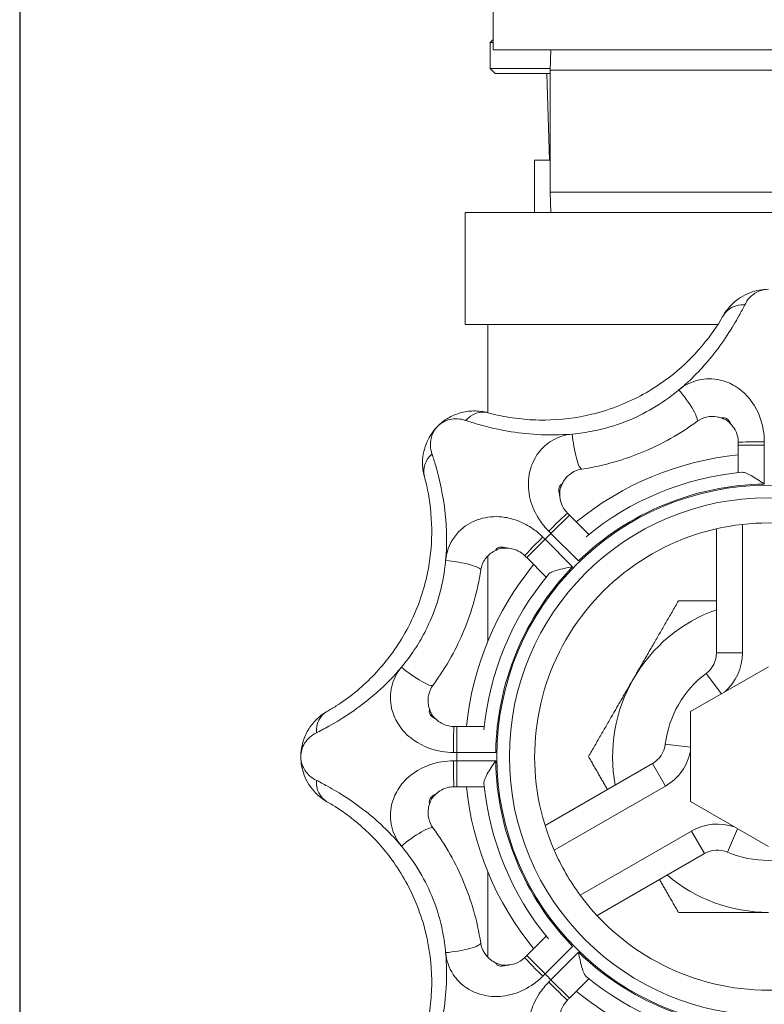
# Model space of a CAD drawing. Header units: millimetres. Extents: x 60394 to 199354, y 20895 to 166073.
# Tile 516 of 565: x 63913 to 63958, y 160484 to 160544. Entities that reach past the tile are written whole.
import ezdxf

# ---------------------------------------------------------------- set-up
doc = ezdxf.new("R2010")
doc.units = ezdxf.units.MM
doc.layers.add('UT_ZARIZENI - ZDROJ TEPLA', color=3, linetype='Continuous', lineweight=35)

msp = doc.modelspace()

# ---------------------------------------------------------------- linework, layer by layer
at = {"color": 8, "ltscale": 0.5}
msp.add_line((63912.847, 162010.531), (63912.847, 159548.653), dxfattribs=at)
at = {"layer": 'UT_ZARIZENI - ZDROJ TEPLA', "lineweight": 13}
for p, q in [((63941.769, 160542.394), (63941.769, 160561.716)), ((63941.769, 160543.027), (63941.597, 160542.854)), ((63941.769, 160542.854), (63941.597, 160542.854)), ((63941.597, 160542.854), (63941.597, 160541.254)), ((63941.769, 160542.394), (63975.424, 160542.394)), ((63945.3, 160542.394), (63945.262, 160541.162)), ((63945.265, 160541.254), (63941.597, 160541.254)), ((63941.897, 160540.954), (63941.597, 160541.254)), ((63945.262, 160541.162), (63971.932, 160541.162)), ((63945.262, 160541.162), (63945.262, 160533.686)), ((63945.262, 160540.954), (63941.897, 160540.954)), ((63945.225, 160535.654), (63945.06, 160540.954)), ((63944.297, 160535.654), (63945.262, 160535.654)), ((63944.297, 160532.454), (63944.297, 160535.654)), ((63945.262, 160533.686), (63971.932, 160533.686)), ((63945.3, 160532.454), (63945.262, 160533.686)), ((63940.055, 160532.454), (63977.139, 160532.454)), ((63940.055, 160532.454), (63940.055, 160525.596)), ((63955.501, 160525.596), (63940.055, 160525.596)), ((63941.452, 160525.596), (63941.452, 160520.209)), ((63956.354, 160519.448), (63956.355, 160519.449)), ((63958.341, 160518.228), (63956.754, 160518.228)), ((63956.754, 160518.228), (63956.754, 160516.545)), ((63958.341, 160515.847), (63958.341, 160518.228)), ((63945.851, 160515.097), (63945.85, 160515.097)), ((63945.308, 160512.83), (63946.431, 160513.952)), ((63947.621, 160512.762), (63946.431, 160513.952)), ((63957.009, 160505.53), (63957.009, 160513.379)), ((63945.308, 160512.83), (63946.992, 160511.146)), ((63955.422, 160512.717), (63955.422, 160505.53)), ((63943.825, 160511.346), (63944.947, 160512.469)), ((63946.631, 160510.785), (63944.947, 160512.469)), ((63942.68, 160511.926), (63942.68, 160511.927)), ((63941.452, 160511.452), (63941.452, 160506.241)), ((63943.825, 160511.346), (63945.015, 160510.156)), ((63957.009, 160505.53), (63955.422, 160505.53)), ((63953.834, 160501.93), (63958.597, 160504.679)), ((63955.719, 160503.018), (63954.787, 160504.26)), ((63953.834, 160496.43), (63953.834, 160501.93)), ((63938.329, 160501.423), (63938.328, 160501.422)), ((63941.232, 160501.023), (63939.549, 160501.023)), ((63939.549, 160501.023), (63939.549, 160499.436)), ((63953.834, 160499.754), (63952.293, 160499.94)), ((63939.549, 160499.436), (63941.93, 160499.436)), ((63941.93, 160498.925), (63939.549, 160498.925)), ((63939.549, 160498.925), (63939.549, 160497.337)), ((63951.51, 160498.755), (63944.946, 160494.965)), ((63952.304, 160497.38), (63951.51, 160498.755)), ((63939.549, 160497.337), (63941.232, 160497.337)), ((63945.506, 160493.455), (63952.304, 160497.38)), ((63938.329, 160496.937), (63938.328, 160496.938)), ((63958.597, 160493.681), (63953.834, 160496.43)), ((63956.713, 160494.769), (63956.103, 160493.34)), ((63953.891, 160494.63), (63947.094, 160490.706)), ((63953.891, 160494.63), (63954.685, 160493.255)), ((63948.121, 160489.465), (63954.685, 160493.255)), ((63941.452, 160492.119), (63941.452, 160486.908)), ((63945.015, 160488.204), (63943.825, 160487.014)), ((63944.947, 160485.892), (63946.631, 160487.575)), ((63944.947, 160485.892), (63943.825, 160487.014)), ((63946.992, 160487.214), (63945.308, 160485.53)), ((63942.68, 160486.435), (63942.68, 160486.433)), ((63945.308, 160485.53), (63946.431, 160484.408)), ((63946.431, 160484.408), (63947.621, 160485.598))]:
    msp.add_line(p, q, dxfattribs=at)
for radius in [16.598, 15.831]:
    msp.add_circle((63958.597, 160499.18), radius, dxfattribs=at)
for centre, radius, start, end in [((63952.187, 160515.904), 5.47, 39.88374, 40.38139), ((63958.597, 160499.18), 18.542, 95.70437, 129.29563), ((63958.597, 160499.18), 17.462, 95.35697, 129.64303), ((63958.597, 160499.18), 16.669, 90.87825, 134.12175), ((63951.249, 160515.533), 5.416, 184.61609, 185.11877), ((63958.597, 160499.18), 14.287, 96.37937, 203.62063), ((63958.597, 160499.18), 14.287, 83.62063, 96.37937), ((63958.597, 160499.18), 19.05, 134.23154, 135.76846), ((63942.239, 160506.473), 5.47, 84.88374, 85.38139), ((63958.597, 160499.18), 18.542, 140.70437, 174.29563), ((63958.597, 160499.18), 17.462, 140.35697, 174.64303), ((63958.597, 160499.18), 16.669, 135.87825, 179.12175), ((63958.597, 160499.18), 9.525, 109.47122, 150), ((63953.834, 160505.53), 1.587, 306.8699, 0), ((63953.834, 160505.53), 3.175, 310.87206, 0), ((63958.597, 160499.18), 9.525, 150, 190.52878), ((63958.597, 160499.18), 6.35, 126.8699, 173.1301), ((63941.838, 160505.548), 5.416, 229.61609, 230.11877), ((63950.716, 160500.129), 1.587, 300, 353.1301), ((63950.716, 160500.129), 3.175, 300, 349.12794), ((63958.597, 160499.18), 19.05, 179.23154, 180.76846), ((63958.597, 160499.18), 16.669, 180.87825, 224.12175), ((63958.597, 160499.18), 18.542, 185.70437, 219.29563), ((63958.597, 160499.18), 17.463, 185.35697, 219.64303), ((63941.873, 160492.77), 5.47, 129.88374, 130.38139), ((63955.479, 160491.881), 3.175, 70.87206, 120), ((63958.597, 160499.18), 14.288, 203.62063, 216.37937), ((63955.479, 160491.881), 1.588, 66.8699, 120), ((63958.597, 160499.18), 6.35, 246.8699, 293.1301), ((63958.597, 160499.18), 9.525, 229.47122, 270), ((63958.597, 160499.18), 14.287, 216.37937, 323.62063), ((63958.597, 160499.18), 16.669, 225.87825, 269.12175), ((63942.244, 160491.833), 5.416, 274.61609, 275.11877), ((63958.597, 160499.18), 19.05, 224.23154, 225.76846), ((63958.597, 160499.18), 17.462, 230.35697, 264.64303), ((63958.597, 160499.18), 18.542, 230.70437, 249.97283)]:
    msp.add_arc(centre, radius, start, end, dxfattribs=at)
for centre, major_axis, ratio, start_param, end_param in [((63957.219, 160525.368), (-1.378, 0.788), 0.871363, 5.223363, 6.283185), ((63953.284, 160520.95), (0.941, -1.278), 0.177016, 0, 1.972063), ((63941.054, 160518.672), (0.418, 1.532), 0.871363, 0, 1.059823), ((63946.96, 160518.331), (0.238, -1.569), 0.177016, 4.311122, 6.283185), ((63958.341, 160518.394), (-1.588, 0), 0.020815, 4.712666, 6.283185), ((63939.105, 160516.723), (-1.532, -0.418), 0.871363, 5.223363, 6.283185), ((63945.192, 160512.947), (1.123, 1.123), 0.020815, 0, 1.57052), ((63944.83, 160512.585), (-1.123, -1.123), 0.020815, 4.712666, 6.283185), ((63939.446, 160510.817), (1.569, -0.238), 0.177016, 0, 1.972063), ((63936.827, 160504.493), (1.278, -0.941), 0.177016, 4.311122, 6.283185), ((63932.409, 160500.558), (-0.788, 1.378), 0.871363, 0, 1.059823), ((63939.383, 160499.436), (0, 1.587), 0.020815, 0, 1.57052), ((63939.383, 160498.925), (0, -1.588), 0.020815, 4.712666, 6.283185), ((63932.409, 160497.802), (-0.788, -1.378), 0.871363, 5.223363, 6.283185), ((63936.827, 160493.867), (1.278, 0.941), 0.177016, 0, 1.972063), ((63939.446, 160487.543), (1.569, 0.238), 0.177016, 4.311122, 6.283185), ((63944.83, 160485.775), (-1.123, 1.123), 0.020815, 0, 1.57052), ((63945.192, 160485.413), (1.123, -1.123), 0.020815, 4.712666, 6.283185)]:
    msp.add_ellipse(centre, major_axis=major_axis, ratio=ratio, start_param=start_param, end_param=end_param, dxfattribs=at)
for points, knots in [([(63958.597, 160527.755), (63958.215, 160527.755), (63957.832, 160527.686), (63957.072, 160527.397), (63956.698, 160527.165), (63956.172, 160526.649), (63955.991, 160526.418), (63955.84, 160526.155)], [-0.0013827, -0.0013827, -0.0013827, -0.0013827, 0.1354324, 0.1354324, 0.2836954, 0.2836954, 0.3763597, 0.3763597, 0.3763597, 0.3763597]), ([(63957.143, 160526.8), (63957.222, 160526.958), (63957.317, 160527.096), (63957.593, 160527.403), (63957.79, 160527.541), (63958.192, 160527.714), (63958.395, 160527.755), (63958.597, 160527.755)], [-0.3763597, -0.3763597, -0.3763597, -0.3763597, -0.2836954, -0.2836954, -0.1354324, -0.1354324, 0.0013827, 0.0013827, 0.0013827, 0.0013827]), ([(63953.125, 160521.603), (63953.87, 160522.22), (63954.545, 160522.921), (63955.838, 160524.522), (63956.397, 160525.413), (63956.927, 160526.375), (63957.044, 160526.602), (63957.143, 160526.8)], [-0.727801, -0.727801, -0.727801, -0.727801, -0.4508082, -0.4508082, -0.1171148, -0.1171148, 0, 0, 0, 0]), ([(63955.84, 160526.155), (63955.756, 160526.007), (63955.656, 160525.839), (63955.201, 160525.122), (63954.719, 160524.457), (63953.578, 160523.233), (63952.968, 160522.685), (63951.436, 160521.568), (63950.489, 160521.044), (63948.939, 160520.431), (63948.376, 160520.252), (63946.86, 160519.884), (63945.874, 160519.767), (63944.447, 160519.751), (63943.952, 160519.777), (63942.979, 160519.879), (63942.513, 160519.96), (63941.871, 160520.099), (63941.655, 160520.154), (63941.472, 160520.204)], [0, 0, 0, 0, 0.117115, 0.117115, 0.450808, 0.450808, 0.734665, 0.734665, 1.095777, 1.095777, 1.293518, 1.293518, 1.624967, 1.624967, 1.807318, 1.807318, 2.015753, 2.015753, 2.146024, 2.146024, 2.146024, 2.146024]), ([(63958.341, 160518.427), (63958.34, 160518.672), (63958.32, 160518.92), (63958.16, 160519.87), (63957.869, 160520.524), (63957.203, 160521.356), (63956.895, 160521.629), (63956.557, 160521.834), (63956.274, 160522.005), (63955.968, 160522.131), (63955.206, 160522.308), (63954.744, 160522.306), (63953.873, 160522.094), (63953.467, 160521.887), (63953.125, 160521.603)], [-0.705136, -0.705136, -0.705136, -0.705136, -0.6436727, -0.6436727, -0.4645313, -0.4645313, -0.352568, -0.352568, -0.352568, -0.2588241, -0.2588241, -0.1282342, -0.1282342, 0, 0, 0, 0]), ([(63946.615, 160518.905), (63947.05, 160518.946), (63947.481, 160519.009), (63948.572, 160519.227), (63949.228, 160519.418), (63951.018, 160520.117), (63952.094, 160520.758), (63953.088, 160521.573), (63953.106, 160521.588), (63953.125, 160521.603)], [-1.4185972, -1.4185972, -1.4185972, -1.4185972, -1.2935176, -1.2935176, -1.0957775, -1.0957775, -0.7346647, -0.7346647, -0.727801, -0.727801, -0.727801, -0.727801]), ([(63941.472, 160520.204), (63941.174, 160520.285), (63940.876, 160520.32), (63940.3, 160520.311), (63940.021, 160520.267), (63939.758, 160520.192), (63939.496, 160520.116), (63939.247, 160520.008), (63938.788, 160519.736), (63938.578, 160519.572), (63938.391, 160519.386)], [0, 0, 0, 0, 0.0944356, 0.0944356, 0.1888712, 0.1888712, 0.1888712, 0.2833068, 0.2833068, 0.3777424, 0.3777424, 0.3777424, 0.3777424]), ([(63954.225, 160519.672), (63954.395, 160519.797), (63954.593, 160519.889), (63955.015, 160519.989), (63955.238, 160519.994), (63955.529, 160519.941), (63955.605, 160519.921), (63955.679, 160519.896)], [0, 0, 0, 0, 0.1282342, 0.1282342, 0.2588241, 0.2588241, 0.3059305, 0.3059305, 0.3059305, 0.3059305]), ([(63938.391, 160519.386), (63938.121, 160519.116), (63937.899, 160518.796), (63937.566, 160518.054), (63937.466, 160517.626), (63937.459, 160516.889), (63937.494, 160516.598), (63937.573, 160516.305)], [-0.0013827, -0.0013827, -0.0013827, -0.0013827, 0.1354324, 0.1354324, 0.2836954, 0.2836954, 0.3763597, 0.3763597, 0.3763597, 0.3763597]), ([(63938.038, 160517.683), (63937.983, 160517.849), (63937.952, 160518.014), (63937.93, 160518.427), (63937.972, 160518.664), (63938.134, 160519.07), (63938.248, 160519.243), (63938.391, 160519.386)], [-0.3763597, -0.3763597, -0.3763597, -0.3763597, -0.2836954, -0.2836954, -0.1354324, -0.1354324, 0.0013827, 0.0013827, 0.0013827, 0.0013827]), ([(63938.391, 160519.386), (63938.49, 160519.484), (63938.603, 160519.569), (63938.852, 160519.707), (63938.988, 160519.76), (63939.133, 160519.793), (63939.278, 160519.827), (63939.433, 160519.841), (63939.757, 160519.826), (63939.925, 160519.795), (63940.094, 160519.739)], [-0.3777424, -0.3777424, -0.3777424, -0.3777424, -0.2833068, -0.2833068, -0.1888712, -0.1888712, -0.1888712, -0.0944356, -0.0944356, 0, 0, 0, 0]), ([(63940.094, 160519.739), (63940.329, 160519.66), (63940.606, 160519.572), (63941.422, 160519.341), (63942.012, 160519.198), (63943.231, 160518.985), (63943.845, 160518.909), (63945.169, 160518.83), (63945.894, 160518.838), (63946.611, 160518.905)], [-2.1460244, -2.1460244, -2.1460244, -2.1460244, -2.0157528, -2.0157528, -1.8073184, -1.8073184, -1.6249672, -1.6249672, -1.4189608, -1.4189608, -1.4189608, -1.4189608]), ([(63947.198, 160516.761), (63947.873, 160516.864), (63948.551, 160517.012), (63949.781, 160517.367), (63950.34, 160517.563), (63950.886, 160517.789), (63951.48, 160518.034), (63952.059, 160518.316), (63953.178, 160518.948), (63953.717, 160519.298), (63954.225, 160519.672)], [0, 0, 0, 0, 0.1872347, 0.1872347, 0.3465396, 0.3465396, 0.3465396, 0.5198094, 0.5198094, 0.6930792, 0.6930792, 0.6930792, 0.6930792]), ([(63956.355, 160519.449), (63956.317, 160519.499), (63956.283, 160519.552), (63956.197, 160519.683), (63956.144, 160519.757), (63956.012, 160519.876), (63955.928, 160519.903), (63955.78, 160519.906), (63955.718, 160519.883), (63955.679, 160519.896)], [-0.1575688, -0.1575688, -0.1575688, -0.1575688, -0.1341954, -0.1341954, -0.0967981, -0.0967981, -0.0481816, -0.0481816, 0, 0, 0, 0]), ([(63956.354, 160519.448), (63956.3, 160519.511), (63956.253, 160519.563), (63956.172, 160519.644), (63956.137, 160519.674), (63956.072, 160519.723), (63956.042, 160519.743), (63955.97, 160519.783), (63955.929, 160519.803), (63955.824, 160519.846), (63955.762, 160519.868), (63955.679, 160519.896), (63955.679, 160519.896), (63955.679, 160519.896)], [-0.1575688, -0.1575688, -0.1575688, -0.1575688, -0.126055, -0.126055, -0.0945413, -0.0945413, -0.063129, -0.063129, -0.0316153, -0.0316153, -0.0001015, -0.0001015, 0, 0, 0, 0]), ([(63956.385, 160519.411), (63956.552, 160519.211), (63956.672, 160518.965), (63956.744, 160518.599), (63956.754, 160518.496), (63956.754, 160518.394)], [0.4829448, 0.4829448, 0.4829448, 0.4829448, 0.6436727, 0.6436727, 0.705136, 0.705136, 0.705136, 0.705136]), ([(63946.611, 160518.905), (63946.138, 160518.861), (63945.676, 160518.703), (63944.952, 160518.231), (63944.671, 160517.952), (63944.186, 160517.229), (63944.015, 160516.763), (63943.896, 160515.832), (63943.926, 160515.374), (63944.153, 160514.485), (63944.343, 160514.058), (63944.767, 160513.415), (63944.958, 160513.181), (63945.169, 160512.97)], [-0.7051622, -0.7051622, -0.7051622, -0.7051622, -0.5682719, -0.5682719, -0.4559119, -0.4559119, -0.3174408, -0.3174408, -0.193569, -0.193569, -0.0744496, -0.0744496, 0, 0, 0, 0]), ([(63956.754, 160518.394), (63956.754, 160518.366), (63956.754, 160518.338), (63956.754, 160518.283), (63956.754, 160518.256), (63956.754, 160518.228)], [0, 0, 0, 0, 0.00826295, 0.00826295, 0.0165259, 0.0165259, 0.0165259, 0.0165259]), ([(63958.341, 160518.228), (63958.341, 160518.261), (63958.341, 160518.294), (63958.341, 160518.361), (63958.341, 160518.394), (63958.341, 160518.427)], [-0.0165259, -0.0165259, -0.0165259, -0.0165259, -0.00826295, -0.00826295, 0, 0, 0, 0]), ([(63938.872, 160511.166), (63938.963, 160512.13), (63938.944, 160513.103), (63938.726, 160515.15), (63938.491, 160516.175), (63938.186, 160517.23), (63938.109, 160517.472), (63938.038, 160517.683)], [-0.7278011, -0.7278011, -0.7278011, -0.7278011, -0.4506795, -0.4506795, -0.1169483, -0.1169483, 0, 0, 0, 0]), ([(63946.012, 160515.892), (63946.053, 160515.976), (63946.102, 160516.057), (63946.268, 160516.283), (63946.407, 160516.415), (63946.757, 160516.645), (63946.976, 160516.728), (63947.198, 160516.761)], [0.3993762, 0.3993762, 0.3993762, 0.3993762, 0.4559119, 0.4559119, 0.5682719, 0.5682719, 0.7051622, 0.7051622, 0.7051622, 0.7051622]), ([(63958.341, 160515.847), (63958.34, 160515.848), (63958.338, 160515.849), (63958.2, 160515.945), (63958.062, 160516.039), (63957.796, 160516.211), (63957.668, 160516.29), (63957.408, 160516.436), (63957.288, 160516.493), (63957.103, 160516.557), (63957.029, 160516.572), (63956.967, 160516.566), (63956.967, 160516.566), (63956.967, 160516.566)], [-0.7823026, -0.7823026, -0.7823026, -0.7823026, -0.781576, -0.781576, -0.7237568, -0.7237568, -0.6685498, -0.6685498, -0.6073684, -0.6073684, -0.5575028, -0.5575028, -0.5575028, -0.5575028, -0.5575028, -0.5575028]), ([(63937.573, 160516.305), (63937.618, 160516.141), (63937.666, 160515.951), (63937.852, 160515.123), (63937.981, 160514.313), (63938.04, 160512.64), (63937.997, 160511.821), (63937.703, 160509.948), (63937.404, 160508.908), (63936.742, 160507.378), (63936.47, 160506.853), (63935.658, 160505.521), (63935.043, 160504.74), (63934.045, 160503.721), (63933.677, 160503.389), (63932.917, 160502.772), (63932.53, 160502.5), (63931.978, 160502.145), (63931.786, 160502.031), (63931.622, 160501.937)], [0, 0, 0, 0, 0.116948, 0.116948, 0.45068, 0.45068, 0.734542, 0.734542, 1.095703, 1.095703, 1.293484, 1.293484, 1.624981, 1.624981, 1.807324, 1.807324, 2.015754, 2.015754, 2.146023, 2.146023, 2.146023, 2.146023]), ([(63946.012, 160515.892), (63946.002, 160515.872), (63945.979, 160515.855), (63945.91, 160515.801), (63945.858, 160515.758), (63945.784, 160515.615), (63945.777, 160515.505), (63945.811, 160515.291), (63945.837, 160515.196), (63945.85, 160515.097)], [-0.1632184, -0.1632184, -0.1632184, -0.1632184, -0.136904, -0.136904, -0.0948009, -0.0948009, -0.0424042, -0.0424042, -0.0056457, -0.0056457, -0.0056457, -0.0056457]), ([(63946.012, 160515.892), (63945.973, 160515.814), (63945.945, 160515.754), (63945.901, 160515.65), (63945.886, 160515.606), (63945.863, 160515.527), (63945.856, 160515.491), (63945.845, 160515.411), (63945.842, 160515.365), (63945.841, 160515.25), (63945.845, 160515.182), (63945.851, 160515.098), (63945.851, 160515.098), (63945.851, 160515.097)], [-0.1632184, -0.1632184, -0.1632184, -0.1632184, -0.1317039, -0.1317039, -0.1001893, -0.1001893, -0.0686748, -0.0686748, -0.0372845, -0.0372845, -0.00577, -0.00577, -0.0056457, -0.0056457, -0.0056457, -0.0056457]), ([(63945.85, 160515.097), (63945.851, 160515.089), (63945.852, 160515.082), (63945.854, 160515.066), (63945.855, 160515.058), (63945.856, 160515.05)], [-0.005859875, -0.005859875, -0.005859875, -0.005859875, -0.002929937, -0.002929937, 0, 0, 0, 0]), ([(63946.314, 160514.069), (63946.226, 160514.157), (63946.148, 160514.256), (63945.979, 160514.531), (63945.909, 160514.718), (63945.866, 160514.957), (63945.86, 160515.003), (63945.856, 160515.05)], [0, 0, 0, 0, 0.0744496, 0.0744496, 0.193569, 0.193569, 0.2223817, 0.2223817, 0.2223817, 0.2223817]), ([(63946.431, 160513.952), (63946.412, 160513.972), (63946.392, 160513.991), (63946.353, 160514.03), (63946.334, 160514.05), (63946.314, 160514.069)], [0, 0, 0, 0, 0.00826295, 0.00826295, 0.0165259, 0.0165259, 0.0165259, 0.0165259]), ([(63944.807, 160512.608), (63944.652, 160512.762), (63944.486, 160512.906), (63944.03, 160513.244), (63943.731, 160513.414), (63943.116, 160513.673), (63942.8, 160513.763), (63942.023, 160513.881), (63941.549, 160513.861), (63940.694, 160513.645), (63940.294, 160513.45), (63939.543, 160512.855), (63939.217, 160512.404), (63938.95, 160511.663), (63938.895, 160511.415), (63938.872, 160511.166)], [-0.7051622, -0.7051622, -0.7051622, -0.7051622, -0.6506958, -0.6506958, -0.5635495, -0.5635495, -0.4780879, -0.4780879, -0.3502388, -0.3502388, -0.226747, -0.226747, -0.0722045, -0.0722045, 0, 0, 0, 0]), ([(63945.169, 160512.97), (63945.192, 160512.947), (63945.215, 160512.924), (63945.262, 160512.877), (63945.285, 160512.853), (63945.308, 160512.83)], [-0.0165259, -0.0165259, -0.0165259, -0.0165259, -0.00826295, -0.00826295, 0, 0, 0, 0]), ([(63955.422, 160512.717), (63955.422, 160512.721), (63955.422, 160512.726), (63955.422, 160512.858), (63955.425, 160512.986), (63955.43, 160513.112)], [-0.00138058, -0.00138058, -0.00138058, -0.00138058, 0, 0, 0.04158134, 0.04158134, 0.04158134, 0.04158134]), ([(63944.947, 160512.469), (63944.924, 160512.492), (63944.9, 160512.515), (63944.853, 160512.562), (63944.83, 160512.585), (63944.807, 160512.608)], [-0.0165259, -0.0165259, -0.0165259, -0.0165259, -0.00826295, -0.00826295, 0, 0, 0, 0]), ([(63941.016, 160510.579), (63941.034, 160510.696), (63941.065, 160510.813), (63941.205, 160511.165), (63941.362, 160511.384), (63941.657, 160511.635), (63941.768, 160511.707), (63941.885, 160511.765)], [0, 0, 0, 0, 0.0722045, 0.0722045, 0.226747, 0.226747, 0.305786, 0.305786, 0.305786, 0.305786]), ([(63942.68, 160511.927), (63942.617, 160511.935), (63942.555, 160511.949), (63942.402, 160511.981), (63942.313, 160511.996), (63942.135, 160511.986), (63942.057, 160511.946), (63941.95, 160511.844), (63941.922, 160511.783), (63941.885, 160511.765)], [-0.157569, -0.157569, -0.157569, -0.157569, -0.1341962, -0.1341962, -0.0967997, -0.0967997, -0.0481843, -0.0481843, 0, 0, 0, 0]), ([(63942.68, 160511.926), (63942.596, 160511.932), (63942.527, 160511.935), (63942.412, 160511.935), (63942.366, 160511.932), (63942.285, 160511.921), (63942.25, 160511.914), (63942.171, 160511.891), (63942.128, 160511.876), (63942.024, 160511.832), (63941.964, 160511.804), (63941.885, 160511.765), (63941.885, 160511.765), (63941.885, 160511.765)], [-0.157569, -0.157569, -0.157569, -0.157569, -0.1260552, -0.1260552, -0.0945414, -0.0945414, -0.0631286, -0.0631286, -0.0316148, -0.0316148, -0.0001011, -0.0001011, 0, 0, 0, 0]), ([(63942.727, 160511.921), (63942.858, 160511.91), (63942.989, 160511.881), (63943.25, 160511.789), (63943.379, 160511.723), (63943.573, 160511.586), (63943.644, 160511.527), (63943.708, 160511.463)], [0.4827806, 0.4827806, 0.4827806, 0.4827806, 0.5635495, 0.5635495, 0.6506958, 0.6506958, 0.7051622, 0.7051622, 0.7051622, 0.7051622]), ([(63937.593, 160506.777), (63937.716, 160507.01), (63937.83, 160507.248), (63938.434, 160508.627), (63938.741, 160509.841), (63938.868, 160511.119), (63938.87, 160511.143), (63938.872, 160511.166)], [-1.1722699, -1.1722699, -1.1722699, -1.1722699, -1.0957033, -1.0957033, -0.7345416, -0.7345416, -0.7278011, -0.7278011, -0.7278011, -0.7278011]), ([(63943.708, 160511.463), (63943.727, 160511.443), (63943.747, 160511.424), (63943.786, 160511.385), (63943.805, 160511.365), (63943.825, 160511.346)], [0, 0, 0, 0, 0.00826295, 0.00826295, 0.0165259, 0.0165259, 0.0165259, 0.0165259]), ([(63938.105, 160503.552), (63938.51, 160504.101), (63938.884, 160504.685), (63939.503, 160505.806), (63939.76, 160506.34), (63939.986, 160506.886), (63940.232, 160507.479), (63940.442, 160508.088), (63940.787, 160509.326), (63940.921, 160509.954), (63941.016, 160510.579)], [0, 0, 0, 0, 0.1872347, 0.1872347, 0.3465396, 0.3465396, 0.3465396, 0.5198094, 0.5198094, 0.6930792, 0.6930792, 0.6930792, 0.6930792]), ([(63946.631, 160510.785), (63946.629, 160510.784), (63946.627, 160510.784), (63946.462, 160510.754), (63946.298, 160510.722), (63945.989, 160510.657), (63945.842, 160510.622), (63945.556, 160510.541), (63945.43, 160510.497), (63945.253, 160510.411), (63945.19, 160510.369), (63945.15, 160510.321), (63945.15, 160510.321), (63945.15, 160510.321)], [-0.7816833, -0.7816833, -0.7816833, -0.7816833, -0.7809437, -0.7809437, -0.7232581, -0.7232581, -0.6683526, -0.6683526, -0.6070509, -0.6070509, -0.5571519, -0.5571519, -0.5571519, -0.5571519, -0.5571519, -0.5571519]), ([(63936.174, 160504.652), (63936.454, 160504.99), (63936.715, 160505.34), (63937.187, 160506.048), (63937.4, 160506.407), (63937.593, 160506.777)], [-1.4189599, -1.4189599, -1.4189599, -1.4189599, -1.2934836, -1.2934836, -1.1722699, -1.1722699, -1.1722699, -1.1722699]), ([(63930.977, 160500.634), (63931.198, 160500.744), (63931.456, 160500.878), (63932.196, 160501.292), (63932.715, 160501.608), (63933.727, 160502.319), (63934.216, 160502.699), (63935.207, 160503.58), (63935.715, 160504.098), (63936.174, 160504.652)], [-2.1460234, -2.1460234, -2.1460234, -2.1460234, -2.0157544, -2.0157544, -1.807324, -1.807324, -1.6249806, -1.6249806, -1.4189599, -1.4189599, -1.4189599, -1.4189599]), ([(63936.174, 160504.652), (63935.89, 160504.31), (63935.683, 160503.904), (63935.471, 160503.033), (63935.469, 160502.571), (63935.646, 160501.809), (63935.772, 160501.503), (63935.943, 160501.22), (63936.148, 160500.882), (63936.421, 160500.574), (63937.253, 160499.908), (63937.907, 160499.617), (63938.857, 160499.457), (63939.105, 160499.437), (63939.35, 160499.436)], [-0.705136, -0.705136, -0.705136, -0.705136, -0.5769017, -0.5769017, -0.4463119, -0.4463119, -0.352568, -0.352568, -0.352568, -0.2406046, -0.2406046, -0.0614632, -0.0614632, 0, 0, 0, 0]), ([(63937.881, 160502.098), (63937.856, 160502.172), (63937.836, 160502.248), (63937.783, 160502.539), (63937.788, 160502.762), (63937.888, 160503.184), (63937.98, 160503.382), (63938.105, 160503.552)], [0.3992055, 0.3992055, 0.3992055, 0.3992055, 0.4463119, 0.4463119, 0.5769017, 0.5769017, 0.705136, 0.705136, 0.705136, 0.705136]), ([(63931.622, 160501.937), (63931.354, 160501.783), (63931.119, 160501.598), (63930.717, 160501.184), (63930.551, 160500.956), (63930.419, 160500.717), (63930.286, 160500.477), (63930.187, 160500.225), (63930.055, 160499.708), (63930.022, 160499.444), (63930.022, 160499.18)], [0, 0, 0, 0, 0.0944356, 0.0944356, 0.1888712, 0.1888712, 0.1888712, 0.2833068, 0.2833068, 0.3777424, 0.3777424, 0.3777424, 0.3777424]), ([(63937.881, 160502.098), (63937.888, 160502.077), (63937.884, 160502.049), (63937.873, 160501.962), (63937.867, 160501.894), (63937.915, 160501.741), (63937.989, 160501.658), (63938.164, 160501.531), (63938.249, 160501.482), (63938.328, 160501.422)], [-0.163218, -0.163218, -0.163218, -0.163218, -0.1368648, -0.1368648, -0.0946996, -0.0946996, -0.0423077, -0.0423077, -0.0056456, -0.0056456, -0.0056456, -0.0056456]), ([(63937.881, 160502.098), (63937.909, 160502.016), (63937.931, 160501.953), (63937.974, 160501.848), (63937.994, 160501.807), (63938.034, 160501.735), (63938.054, 160501.705), (63938.103, 160501.64), (63938.133, 160501.605), (63938.214, 160501.524), (63938.265, 160501.478), (63938.329, 160501.423), (63938.329, 160501.423), (63938.329, 160501.423)], [-0.163218, -0.163218, -0.163218, -0.163218, -0.1317035, -0.1317035, -0.1001891, -0.1001891, -0.0686746, -0.0686746, -0.0372845, -0.0372845, -0.00577, -0.00577, -0.0056456, -0.0056456, -0.0056456, -0.0056456]), ([(63938.328, 160501.422), (63938.335, 160501.417), (63938.341, 160501.412), (63938.353, 160501.402), (63938.36, 160501.397), (63938.366, 160501.392)], [-0.005859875, -0.005859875, -0.005859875, -0.005859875, -0.002929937, -0.002929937, 0, 0, 0, 0]), ([(63939.383, 160501.023), (63939.281, 160501.023), (63939.178, 160501.033), (63938.812, 160501.105), (63938.566, 160501.225), (63938.366, 160501.392)], [0, 0, 0, 0, 0.0614632, 0.0614632, 0.2221912, 0.2221912, 0.2221912, 0.2221912]), ([(63939.549, 160501.023), (63939.521, 160501.023), (63939.494, 160501.023), (63939.439, 160501.023), (63939.411, 160501.023), (63939.383, 160501.023)], [0, 0, 0, 0, 0.00826295, 0.00826295, 0.0165259, 0.0165259, 0.0165259, 0.0165259]), ([(63930.022, 160499.18), (63930.022, 160499.32), (63930.042, 160499.46), (63930.12, 160499.733), (63930.179, 160499.866), (63930.258, 160499.993), (63930.337, 160500.119), (63930.437, 160500.239), (63930.676, 160500.457), (63930.816, 160500.554), (63930.977, 160500.634)], [-0.3777424, -0.3777424, -0.3777424, -0.3777424, -0.2833068, -0.2833068, -0.1888712, -0.1888712, -0.1888712, -0.0944356, -0.0944356, 0, 0, 0, 0]), ([(63930.977, 160497.726), (63930.819, 160497.805), (63930.681, 160497.9), (63930.374, 160498.176), (63930.236, 160498.373), (63930.063, 160498.775), (63930.022, 160498.978), (63930.022, 160499.18)], [-0.3763597, -0.3763597, -0.3763597, -0.3763597, -0.2836954, -0.2836954, -0.1354324, -0.1354324, 0.0013827, 0.0013827, 0.0013827, 0.0013827]), ([(63930.022, 160499.18), (63930.022, 160498.798), (63930.091, 160498.415), (63930.38, 160497.655), (63930.612, 160497.281), (63931.128, 160496.756), (63931.359, 160496.574), (63931.622, 160496.423)], [-0.0013827, -0.0013827, -0.0013827, -0.0013827, 0.1354324, 0.1354324, 0.2836954, 0.2836954, 0.3763597, 0.3763597, 0.3763597, 0.3763597]), ([(63939.35, 160498.924), (63939.105, 160498.924), (63938.857, 160498.903), (63937.907, 160498.743), (63937.253, 160498.452), (63936.421, 160497.786), (63936.148, 160497.478), (63935.943, 160497.14), (63935.772, 160496.857), (63935.646, 160496.551), (63935.469, 160495.789), (63935.471, 160495.327), (63935.683, 160494.456), (63935.89, 160494.05), (63936.174, 160493.708)], [-0.705136, -0.705136, -0.705136, -0.705136, -0.6436727, -0.6436727, -0.4645313, -0.4645313, -0.352568, -0.352568, -0.352568, -0.2588241, -0.2588241, -0.1282342, -0.1282342, 0, 0, 0, 0]), ([(63939.35, 160499.436), (63939.383, 160499.436), (63939.416, 160499.436), (63939.483, 160499.436), (63939.516, 160499.436), (63939.549, 160499.436)], [-0.0165259, -0.0165259, -0.0165259, -0.0165259, -0.00826295, -0.00826295, 0, 0, 0, 0]), ([(63939.549, 160498.925), (63939.516, 160498.924), (63939.483, 160498.924), (63939.416, 160498.924), (63939.383, 160498.924), (63939.35, 160498.924)], [-0.0165259, -0.0165259, -0.0165259, -0.0165259, -0.00826295, -0.00826295, 0, 0, 0, 0]), ([(63941.93, 160498.925), (63941.929, 160498.923), (63941.928, 160498.921), (63941.832, 160498.783), (63941.738, 160498.645), (63941.566, 160498.379), (63941.487, 160498.251), (63941.341, 160497.991), (63941.284, 160497.871), (63941.22, 160497.686), (63941.205, 160497.612), (63941.211, 160497.55), (63941.211, 160497.55), (63941.211, 160497.55)], [-0.7823026, -0.7823026, -0.7823026, -0.7823026, -0.781576, -0.781576, -0.7237568, -0.7237568, -0.6685498, -0.6685498, -0.6073684, -0.6073684, -0.5575028, -0.5575028, -0.5575028, -0.5575028, -0.5575028, -0.5575028]), ([(63936.174, 160493.708), (63935.557, 160494.453), (63934.856, 160495.128), (63933.255, 160496.421), (63932.364, 160496.98), (63931.402, 160497.51), (63931.175, 160497.627), (63930.977, 160497.726)], [-0.727801, -0.727801, -0.727801, -0.727801, -0.4508082, -0.4508082, -0.1171148, -0.1171148, 0, 0, 0, 0]), ([(63938.366, 160496.968), (63938.566, 160497.135), (63938.812, 160497.255), (63939.178, 160497.327), (63939.281, 160497.337), (63939.383, 160497.337)], [0.4829448, 0.4829448, 0.4829448, 0.4829448, 0.6436727, 0.6436727, 0.705136, 0.705136, 0.705136, 0.705136]), ([(63939.383, 160497.337), (63939.411, 160497.337), (63939.439, 160497.337), (63939.494, 160497.337), (63939.521, 160497.337), (63939.549, 160497.337)], [0, 0, 0, 0, 0.00826295, 0.00826295, 0.0165259, 0.0165259, 0.0165259, 0.0165259]), ([(63938.328, 160496.938), (63938.278, 160496.9), (63938.225, 160496.866), (63938.094, 160496.78), (63938.02, 160496.728), (63937.901, 160496.595), (63937.874, 160496.511), (63937.871, 160496.363), (63937.894, 160496.301), (63937.881, 160496.262)], [-0.1575688, -0.1575688, -0.1575688, -0.1575688, -0.1341954, -0.1341954, -0.0967981, -0.0967981, -0.0481816, -0.0481816, 0, 0, 0, 0]), ([(63938.329, 160496.937), (63938.266, 160496.883), (63938.214, 160496.836), (63938.133, 160496.755), (63938.103, 160496.72), (63938.054, 160496.655), (63938.034, 160496.625), (63937.994, 160496.553), (63937.974, 160496.512), (63937.931, 160496.407), (63937.909, 160496.345), (63937.881, 160496.262), (63937.881, 160496.262), (63937.881, 160496.262)], [-0.1575688, -0.1575688, -0.1575688, -0.1575688, -0.126055, -0.126055, -0.0945413, -0.0945413, -0.063129, -0.063129, -0.0316153, -0.0316153, -0.0001015, -0.0001015, 0, 0, 0, 0]), ([(63931.622, 160496.423), (63931.77, 160496.339), (63931.938, 160496.239), (63932.655, 160495.784), (63933.32, 160495.302), (63934.544, 160494.161), (63935.092, 160493.552), (63936.209, 160492.019), (63936.733, 160491.072), (63937.346, 160489.522), (63937.525, 160488.959), (63937.893, 160487.443), (63938.01, 160486.457), (63938.026, 160485.03), (63938, 160484.535), (63937.899, 160483.562), (63937.817, 160483.096), (63937.678, 160482.454), (63937.623, 160482.238), (63937.573, 160482.055)], [0, 0, 0, 0, 0.117115, 0.117115, 0.450808, 0.450808, 0.734665, 0.734665, 1.095777, 1.095777, 1.293518, 1.293518, 1.624967, 1.624967, 1.807318, 1.807318, 2.015753, 2.015753, 2.146024, 2.146024, 2.146024, 2.146024]), ([(63938.105, 160494.808), (63937.98, 160494.978), (63937.888, 160495.176), (63937.788, 160495.598), (63937.783, 160495.821), (63937.836, 160496.112), (63937.856, 160496.188), (63937.881, 160496.262)], [0, 0, 0, 0, 0.1282342, 0.1282342, 0.2588241, 0.2588241, 0.3059305, 0.3059305, 0.3059305, 0.3059305]), ([(63941.016, 160487.781), (63940.913, 160488.456), (63940.765, 160489.134), (63940.41, 160490.364), (63940.214, 160490.923), (63939.988, 160491.469), (63939.743, 160492.063), (63939.461, 160492.642), (63938.829, 160493.761), (63938.479, 160494.3), (63938.105, 160494.808)], [0, 0, 0, 0, 0.1872347, 0.1872347, 0.3465396, 0.3465396, 0.3465396, 0.5198094, 0.5198094, 0.6930792, 0.6930792, 0.6930792, 0.6930792]), ([(63938.698, 160488.412), (63938.693, 160488.437), (63938.688, 160488.462), (63938.55, 160489.155), (63938.359, 160489.811), (63937.66, 160491.601), (63937.019, 160492.677), (63936.204, 160493.671), (63936.189, 160493.689), (63936.174, 160493.708)], [-1.3009169, -1.3009169, -1.3009169, -1.3009169, -1.2935176, -1.2935176, -1.0957775, -1.0957775, -0.7346647, -0.7346647, -0.727801, -0.727801, -0.727801, -0.727801]), ([(63941.885, 160486.595), (63941.801, 160486.636), (63941.72, 160486.685), (63941.494, 160486.851), (63941.362, 160486.99), (63941.132, 160487.34), (63941.049, 160487.559), (63941.016, 160487.781)], [0.3993762, 0.3993762, 0.3993762, 0.3993762, 0.4559119, 0.4559119, 0.5682719, 0.5682719, 0.7051622, 0.7051622, 0.7051622, 0.7051622]), ([(63938.038, 160480.677), (63938.117, 160480.912), (63938.205, 160481.189), (63938.436, 160482.005), (63938.579, 160482.595), (63938.792, 160483.814), (63938.868, 160484.428), (63938.947, 160485.752), (63938.939, 160486.477), (63938.872, 160487.194)], [-2.1460244, -2.1460244, -2.1460244, -2.1460244, -2.0157528, -2.0157528, -1.8073184, -1.8073184, -1.6249672, -1.6249672, -1.4189608, -1.4189608, -1.4189608, -1.4189608]), ([(63938.872, 160487.194), (63938.916, 160486.721), (63939.074, 160486.259), (63939.546, 160485.536), (63939.825, 160485.254), (63940.548, 160484.769), (63941.014, 160484.598), (63941.945, 160484.479), (63942.403, 160484.509), (63943.292, 160484.736), (63943.719, 160484.926), (63944.362, 160485.35), (63944.596, 160485.542), (63944.807, 160485.752)], [-0.7051622, -0.7051622, -0.7051622, -0.7051622, -0.5682719, -0.5682719, -0.4559119, -0.4559119, -0.3174408, -0.3174408, -0.193569, -0.193569, -0.0744496, -0.0744496, 0, 0, 0, 0]), ([(63943.708, 160486.897), (63943.62, 160486.809), (63943.521, 160486.731), (63943.246, 160486.563), (63943.059, 160486.492), (63942.82, 160486.449), (63942.774, 160486.443), (63942.727, 160486.439)], [0, 0, 0, 0, 0.0744496, 0.0744496, 0.193569, 0.193569, 0.2223817, 0.2223817, 0.2223817, 0.2223817]), ([(63943.825, 160487.014), (63943.805, 160486.995), (63943.786, 160486.975), (63943.747, 160486.936), (63943.727, 160486.917), (63943.708, 160486.897)], [0, 0, 0, 0, 0.00826295, 0.00826295, 0.0165259, 0.0165259, 0.0165259, 0.0165259]), ([(63946.992, 160487.214), (63946.993, 160487.212), (63946.993, 160487.21), (63947.023, 160487.045), (63947.055, 160486.881), (63947.12, 160486.572), (63947.155, 160486.426), (63947.236, 160486.139), (63947.28, 160486.013), (63947.366, 160485.837), (63947.408, 160485.773), (63947.456, 160485.733), (63947.456, 160485.733), (63947.456, 160485.733)], [-0.7816833, -0.7816833, -0.7816833, -0.7816833, -0.7809437, -0.7809437, -0.7232581, -0.7232581, -0.6683526, -0.6683526, -0.6070509, -0.6070509, -0.5571519, -0.5571519, -0.5571519, -0.5571519, -0.5571519, -0.5571519]), ([(63941.885, 160486.595), (63941.905, 160486.585), (63941.922, 160486.562), (63941.976, 160486.493), (63942.019, 160486.441), (63942.162, 160486.367), (63942.272, 160486.36), (63942.486, 160486.395), (63942.581, 160486.42), (63942.68, 160486.433)], [-0.1632184, -0.1632184, -0.1632184, -0.1632184, -0.136904, -0.136904, -0.0948009, -0.0948009, -0.0424042, -0.0424042, -0.0056457, -0.0056457, -0.0056457, -0.0056457]), ([(63941.885, 160486.595), (63941.963, 160486.557), (63942.023, 160486.528), (63942.127, 160486.484), (63942.171, 160486.469), (63942.25, 160486.446), (63942.286, 160486.439), (63942.366, 160486.428), (63942.412, 160486.425), (63942.527, 160486.425), (63942.595, 160486.428), (63942.679, 160486.434), (63942.679, 160486.435), (63942.68, 160486.435)], [-0.1632184, -0.1632184, -0.1632184, -0.1632184, -0.1317039, -0.1317039, -0.1001893, -0.1001893, -0.0686748, -0.0686748, -0.0372845, -0.0372845, -0.00577, -0.00577, -0.0056457, -0.0056457, -0.0056457, -0.0056457]), ([(63942.68, 160486.433), (63942.688, 160486.434), (63942.695, 160486.435), (63942.711, 160486.437), (63942.719, 160486.438), (63942.727, 160486.439)], [-0.005859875, -0.005859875, -0.005859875, -0.005859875, -0.002929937, -0.002929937, 0, 0, 0, 0]), ([(63944.807, 160485.752), (63944.83, 160485.775), (63944.853, 160485.798), (63944.9, 160485.845), (63944.924, 160485.868), (63944.947, 160485.892)], [-0.0165259, -0.0165259, -0.0165259, -0.0165259, -0.00826295, -0.00826295, 0, 0, 0, 0]), ([(63945.169, 160485.39), (63944.953, 160485.174), (63944.758, 160484.933), (63944.346, 160484.303), (63944.164, 160483.898), (63943.955, 160483.118), (63943.913, 160482.749), (63943.937, 160482.159), (63943.968, 160481.935), (63944.02, 160481.721), (63944.099, 160481.4), (63944.228, 160481.09), (63944.672, 160480.38), (63945.056, 160480.021), (63945.842, 160479.604), (63946.225, 160479.491), (63946.611, 160479.455)], [-0.7051622, -0.7051622, -0.7051622, -0.7051622, -0.6289419, -0.6289419, -0.5157521, -0.5157521, -0.4153392, -0.4153392, -0.3525811, -0.3525811, -0.3525811, -0.2584069, -0.2584069, -0.1118757, -0.1118757, 0, 0, 0, 0]), ([(63945.308, 160485.53), (63945.285, 160485.507), (63945.262, 160485.483), (63945.215, 160485.437), (63945.192, 160485.413), (63945.169, 160485.39)], [-0.0165259, -0.0165259, -0.0165259, -0.0165259, -0.00826295, -0.00826295, 0, 0, 0, 0]), ([(63945.856, 160483.31), (63945.86, 160483.364), (63945.868, 160483.417), (63945.913, 160483.652), (63945.981, 160483.829), (63946.145, 160484.099), (63946.224, 160484.201), (63946.314, 160484.291)], [0.4827806, 0.4827806, 0.4827806, 0.4827806, 0.5157521, 0.5157521, 0.6289419, 0.6289419, 0.7051622, 0.7051622, 0.7051622, 0.7051622]), ([(63946.314, 160484.291), (63946.334, 160484.31), (63946.353, 160484.33), (63946.392, 160484.369), (63946.412, 160484.388), (63946.431, 160484.408)], [0, 0, 0, 0, 0.00826295, 0.00826295, 0.0165259, 0.0165259, 0.0165259, 0.0165259])]:
    msp.add_open_spline(points, degree=3, knots=knots, dxfattribs=at)
for points in [[(63956.385, 160519.411), (63956.375, 160519.424), (63956.365, 160519.436), (63956.355, 160519.449)], [(63946.611, 160518.905), (63946.612, 160518.905), (63946.613, 160518.905), (63946.615, 160518.905)], [(63942.727, 160511.921), (63942.711, 160511.923), (63942.695, 160511.925), (63942.68, 160511.927)], [(63938.366, 160496.968), (63938.353, 160496.958), (63938.341, 160496.948), (63938.328, 160496.938)], [(63938.872, 160487.194), (63938.834, 160487.605), (63938.776, 160488.012), (63938.698, 160488.412)]]:
    msp.add_open_spline(points, degree=3, dxfattribs=at)
for points, weights in [([(63950.348, 160503.943), (63951.624, 160506.153), (63953.098, 160508.705)], [1, 1.05550714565, 1.03410688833]), ([(63953.098, 160508.705), (63954.313, 160508.705), (63955.422, 160508.705)], [1.03410688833, 1.04282417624, 1.03878022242]), ([(63947.598, 160499.18), (63949.072, 160501.732), (63950.348, 160503.943)], [1.03410688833, 1.05550714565, 1]), ([(63948.761, 160497.167), (63948.206, 160498.128), (63947.598, 160499.18)], [1.03878022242, 1.04282417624, 1.03410688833]), ([(63953.098, 160489.655), (63952.49, 160490.707), (63951.936, 160491.668)], [1.03410688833, 1.04282417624, 1.03878022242]), ([(63958.597, 160489.655), (63956.045, 160489.655), (63953.098, 160489.655)], [1, 1.05550714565, 1.03410688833])]:
    msp.add_rational_spline(points, weights, degree=2, dxfattribs=at)

doc.saveas('drawing.dxf')
